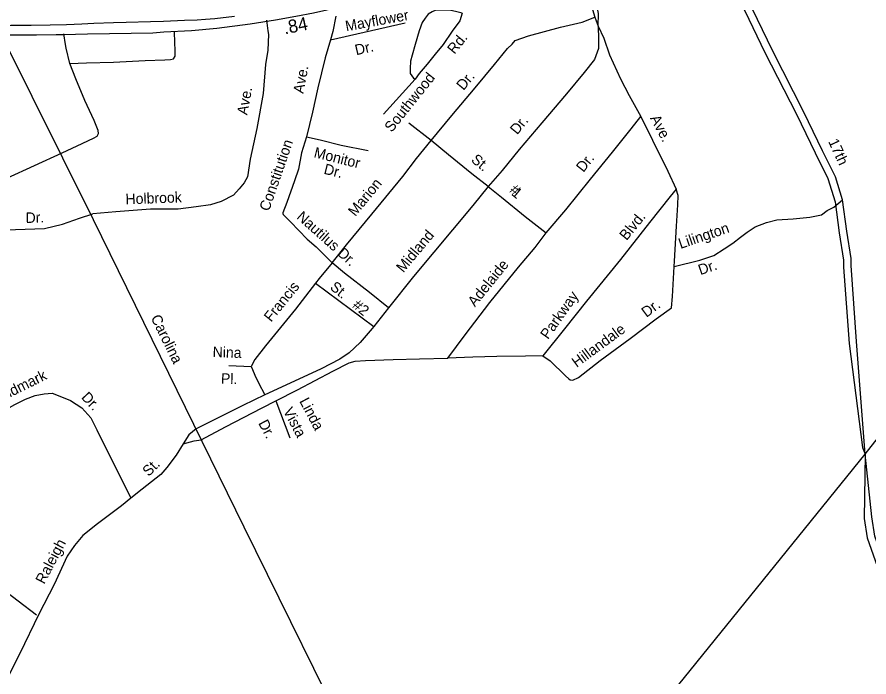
# Model space of a CAD drawing. Extents: x 1945482 to 2853149, y 66427 to 1015778.
# Drawn here: x 2322371 to 2327684, y 158399 to 162514 of the extents above; entities that cross this region are included whole.
import ezdxf

# ---------------------------------------------------------------- set-up
doc = ezdxf.new("R2010")
doc.units = 0
for name, color, linetype in [('Old_Level_10', 7, 'Continuous'), ('Old_Level_17', 7, 'Continuous'), ('Old_Level_28', 7, 'Continuous'), ('Old_Level_35', 7, 'Continuous'), ('Old_Level_6', 7, 'Continuous')]:
    doc.layers.add(name, color=color, linetype=linetype)

msp = doc.modelspace()

# ---------------------------------------------------------------- linework, layer by layer
at = {"layer": 'Old_Level_28'}
for points in [[(2322274.2, 162403.6), (2322493.2, 162403.7), (2322614.4, 162406), (2322660, 162405.2), (2322809.8, 162408.3), (2322946.8, 162411), (2323218.4, 162416.1), (2323286.5, 162420.7), (2323458.9, 162430.4), (2323617.9, 162444.6), (2323824.1, 162470.9), (2323983.9, 162497.2), (2324109.1, 162519.2), (2324220.6, 162541.2), (2324302.5, 162559.4), (2324416.7, 162587.1), (2324518.3, 162612.7), (2324652.4, 162643.9), (2324885.1, 162699.2), (2325782.7, 162917.2), (2325971.8, 162961.9), (2326075, 162985.9), (2326470.4, 163089.7), (2326603.6, 163122.2)], [(2323726.7, 162518.2), (2323603.7, 162502.6), (2323546, 162498.1), (2323494.2, 162494.5), (2323414.3, 162491.4), (2323283.9, 162485.3), (2323203.4, 162484.1), (2323051.5, 162479.3), (2322972, 162478.1), (2322850.2, 162474.1), (2322774.8, 162468.5), (2322680.3, 162466.1), (2322576.8, 162463.7), (2322458.2, 162462.1), (2322332.2, 162460.5), (2322246.4, 162459.6)], [(2326323.2, 154166.7), (2325919.8, 154964.8), (2325850.8, 155114.4), (2325269, 156315.9), (2325078.2, 156702.5), (2324513.4, 157860.8), (2323787.5, 159333.1), (2322848.6, 161249.8), (2322274.2, 162403.6)]]:
    msp.add_lwpolyline(points, dxfattribs=at)
at = {"layer": 'Old_Level_35'}
for p, q in [((2323926.1, 162495.4), (2323935.4, 162428.2)), ((2325975, 162512.3), (2325995.2, 162456.9)), ((2322674, 162342.5), (2322663.1, 162410)), ((2323355.2, 162354.6), (2323353.8, 162422.2)), ((2324953.2, 161743.6), (2324814.7, 161852))]:
    msp.add_line(p, q, dxfattribs=at)
for points in [[(2327661.6, 159787.7), (2328015.7, 160240.9), (2328136.2, 160403.3), (2328219.7, 160533.2), (2328252.1, 160635.2), (2328368, 161075.9), (2328479.3, 161582.1), (2328493.2, 161628.5), (2328530.3, 161688.8), (2328613.7, 161776.9), (2329642.9, 162918.1), (2329795.9, 163095.4), (2329860.8, 163216), (2329930.3, 163420.1), (2329953.5, 163666), (2329953.5, 163916.1)], [(2327661.6, 159787.7), (2327607.4, 160490), (2327573.1, 160964.6), (2327573.1, 161009.2), (2327546.3, 161179), (2327520.2, 161373.2), (2327474.9, 161518.4), (2327394.6, 161679.2), (2327278.5, 161920.4), (2327082.2, 162304.6), (2326957.2, 162563.6), (2326651.2, 163133.8)], [(2326604.5, 163122.6), (2326910.5, 162552.4), (2327035.5, 162293.4), (2327231.8, 161909.2), (2327347.9, 161668), (2327428.2, 161507.2), (2327473.5, 161361.9), (2327499.6, 161167.7), (2327526.4, 160998), (2327526.4, 160953.3), (2327560.7, 160478.8), (2327644.4, 159830.3), (2327661.6, 159787.7)], [(2325867.3, 162876), (2325889.6, 162804.9), (2325933.7, 162652.7), (2325975, 162512.3)], [(2325995.2, 162456.9), (2325998.1, 162535.2), (2325983.2, 162612.7), (2325942.3, 162783), (2325920.2, 162886.2), (2325919.6, 162888.2)], [(2325147.6, 162538), (2325114.2, 162546.9), (2325067.3, 162555.8), (2325029.4, 162555.8), (2324982.5, 162555.8), (2324960.2, 162546.9), (2324935.7, 162531.3), (2324915.6, 162506.7), (2324897.7, 162479.9), (2324879.9, 162428.5), (2324853.1, 162343.7), (2324835.3, 162276.7), (2324824.1, 162238.7), (2324821.9, 162194), (2324821.9, 162162.8), (2324844.2, 162133.7), (2324853.1, 162127)], [(2324358.8, 162519.4), (2324340.2, 162423.6), (2324324.9, 162371.1)], [(2325147.6, 162538), (2325132, 162491.1), (2325085.2, 162426.3), (2325029.4, 162343.7), (2324978.1, 162283.4), (2324929, 162220.8), (2324879.9, 162162.8), (2324853.1, 162127)], [(2324953.2, 161743.6), (2325082.9, 161900.7), (2325228.4, 162072.5), (2325348.7, 162217.4), (2325430.7, 162318.4), (2325459.4, 162345.8), (2325478.6, 162368.6), (2325561.5, 162395.8), (2325761.5, 162451.6), (2325896.1, 162482.9), (2325975, 162512.3)], [(2324324.9, 162371.1), (2324792.2, 162476.9)], [(2325995.2, 162456.9), (2325998.4, 162377), (2325996.9, 162316.9), (2325973.6, 162250), (2325908.6, 162167.3), (2325798, 162035), (2325644.9, 161855), (2325503.5, 161687.2), (2325396.8, 161557), (2325308.5, 161457.3)], [(2325995.2, 162456.9), (2326030.4, 162382.2), (2326066.3, 162277.6), (2326134.3, 162128.3), (2326188.6, 162024.5), (2326261.7, 161893.1)], [(2323935.4, 162428.2), (2323938.5, 162405.4), (2323934.5, 162307.5), (2323920, 162219), (2323905.2, 162036.2), (2323865.9, 161818.4), (2323825.6, 161626.8), (2323807.6, 161518.1), (2323787.1, 161479.2), (2323756.7, 161442.2), (2323720.2, 161402.7), (2323643.7, 161363.6), (2323576.5, 161342.9), (2323487.1, 161329.5), (2323375.4, 161316.9), (2323203.4, 161316.3), (2322986.2, 161299.5), (2322842.6, 161286)], [(2322699.5, 162224.5), (2322677.7, 162319.8), (2322674, 162342.5)], [(2322699.5, 162224.5), (2322803.4, 162228.6), (2322973.2, 162233.4), (2323170.7, 162243.1), (2323292.6, 162248), (2323328.7, 162249.4), (2323346.5, 162254), (2323357.7, 162270.6), (2323356.3, 162304.6), (2323355.2, 162354.6)], [(2324324.9, 162371.1), (2324292.5, 162259.6), (2324246.1, 162071.7), (2324214, 161920.4), (2324176.1, 161766.7)], [(2322651.4, 161666.3), (2322745.8, 161710.1), (2322847.9, 161758.1), (2322871.4, 161771.2), (2322878.6, 161787.5), (2322875.9, 161805.5), (2322851.4, 161868.5), (2322792.6, 161994.2), (2322737.1, 162127.9), (2322699.5, 162224.5)], [(2324853.1, 162127), (2324656.8, 161908.2)], [(2325670.1, 161167.7), (2325794.4, 161312.8), (2325947, 161502.6), (2326084.4, 161672.1), (2326200.8, 161816.9), (2326261.7, 161893.1)], [(2326261.7, 161893.1), (2326333.5, 161746), (2326429.1, 161553.8), (2326481.8, 161439.7)], [(2324176.1, 161766.7), (2324145.9, 161667.7), (2324126, 161564.8), (2324100.7, 161491.6), (2324054.1, 161357.8), (2324028.8, 161292.8), (2324029, 161288.9), (2324031.2, 161282.7), (2324077, 161236.6), (2324181.3, 161128.9), (2324237.1, 161080.8), (2324337.2, 160980.8)], [(2324176.1, 161766.7), (2324260.9, 161748), (2324392.1, 161715.1), (2324561.5, 161682.1)], [(2324337.2, 160980.8), (2324426.6, 161092.6), (2324583.1, 161284.6), (2324777.9, 161520.4), (2324861.5, 161632), (2324953.2, 161743.6)], [(2325308.5, 161457.3), (2325207.6, 161535.4), (2325062.7, 161655.7), (2324953.2, 161743.6)], [(2322133.2, 161430.1), (2322651.4, 161666.3)], [(2325308.5, 161457.3), (2325213.4, 161339.7), (2324844.6, 160896.8), (2324688.3, 160700.6)], [(2325308.5, 161457.3), (2325393.2, 161390.8), (2325540, 161270.6), (2325670.1, 161167.7)], [(2326481.8, 161439.7), (2326443.6, 161394.3), (2326315.7, 161233.3), (2326134.9, 161002), (2325923, 160741.6), (2325786, 160570.1), (2325650.6, 160400.6)], [(2326469.4, 160958.3), (2326471.4, 160991.3), (2326484.7, 161209.8), (2326491.6, 161342.3), (2326495.2, 161400.2), (2326481.8, 161439.7)], [(2326469.4, 160958.3), (2326628.6, 160998.2), (2326717.7, 161026.8), (2326781.3, 161068.2), (2326835.4, 161103.2), (2326883.2, 161141.5), (2326924.5, 161173.3), (2326975.4, 161205.2), (2327045.5, 161233.8), (2327109.1, 161249.7), (2327210.9, 161256.1), (2327316, 161265.7), (2327389.1, 161281.6), (2327424.2, 161307.1), (2327465.5, 161329.3), (2327520.2, 161373.2)], [(2322190.4, 161182), (2322362.1, 161188.8), (2322542, 161195.9), (2322655.1, 161222.4), (2322759.6, 161260.7), (2322842.6, 161286)], [(2325056.8, 160387), (2325165.3, 160531.4), (2325319.1, 160733.8), (2325498.7, 160954.8), (2325601.8, 161077.1), (2325670.1, 161167.7)], [(2324337.2, 160980.8), (2324255, 160883.7), (2324232.4, 160854.1)], [(2324688.3, 160700.6), (2324568.6, 160796), (2324413.5, 160917.8), (2324337.2, 160980.8)], [(2326453, 160700.5), (2326458.1, 160770.6), (2326469.4, 160958.3)], [(2324232.4, 160854.1), (2324108.4, 160691.8), (2323919.5, 160464.1), (2323855, 160377.5), (2323830.5, 160334.9)], [(2324232.4, 160854.1), (2324595.5, 160585)], [(2324688.3, 160700.6), (2324595.5, 160585)], [(2325650.6, 160400.6), (2325695.8, 160370.2), (2325791.4, 160276.2), (2325812.2, 160257), (2325820.6, 160251.4), (2325836.4, 160249.8), (2325873.8, 160267.3), (2326007.8, 160372.7), (2326194.4, 160510.1), (2326357.5, 160632.7), (2326453, 160700.5)], [(2324595.5, 160585), (2324585.4, 160572.5), (2324510.7, 160485.5), (2324443.3, 160420.8), (2324384.9, 160380.4), (2324267.2, 160320), (2324074.8, 160230.3), (2323915.5, 160158)], [(2323984.7, 160121.1), (2324120.3, 160190.1), (2324339.9, 160306.8), (2324441.9, 160356.7), (2324479.2, 160368.4), (2324543.4, 160372.9), (2324717.1, 160377.8), (2324881, 160382.3), (2325056.8, 160387)], [(2325650.6, 160400.6), (2325542.6, 160400.3), (2325362.6, 160397.1), (2325212.7, 160393.1), (2325056.8, 160387)], [(2323691.3, 160340.4), (2323830.5, 160334.9)], [(2323830.5, 160334.9), (2323839.3, 160316.8), (2323854.5, 160281.7), (2323876.5, 160232.3), (2323915.5, 160158)], [(2322137.2, 160010.5), (2322209.3, 160032.8), (2322289.6, 160061.3), (2322357, 160097.6), (2322424.3, 160131.3), (2322483.9, 160154.6), (2322541, 160165), (2322590.2, 160167.6), (2322636.8, 160149.4), (2322704.2, 160123.5), (2322774.2, 160076.8), (2322831.2, 160014.6), (2322867.5, 159939.4), (2323080.5, 159513.1)], [(2323915.5, 160158), (2323780, 160090.7), (2323632.8, 160018.9), (2323487.7, 159946.8)], [(2323518.3, 159878.1), (2323671.3, 159958.4), (2323898.7, 160077.3), (2323984.7, 160121.1)], [(2323984.7, 160121.1), (2324071.9, 159889.1)], [(2323487.7, 159946.8), (2323441.3, 159909.2), (2323407.4, 159851.8)], [(2323407.4, 159851.8), (2323364.2, 159782.1), (2323305.2, 159705.6), (2323266.9, 159662.1), (2323150.5, 159569.5), (2323080.5, 159513.1)], [(2323407.4, 159851.8), (2323474.6, 159870.5), (2323518.3, 159878.1)], [(2325107.4, 156633.7), (2327661.6, 159787.7)], [(2327661.6, 159787.7), (2327655.6, 159386.8), (2327674.2, 159266.1), (2327748.3, 159055.1), (2327868.9, 158827.7), (2328035.7, 158600.4), (2328309.3, 158308.2), (2329052.6, 157606.7), (2328356, 158319.4), (2328082.4, 158611.6), (2327915.6, 158839), (2327795, 159066.3), (2327720.8, 159277.4), (2327702.3, 159398), (2327661.6, 159787.7)], [(2322492.2, 158784.9), (2322261.6, 158958.7), (2322129.5, 159078), (2322038.8, 159176.5), (2321976.6, 159295.8), (2321932.5, 159399.5), (2321914.4, 159518.8), (2321911.5, 159664)], [(2323080.5, 159513.1), (2323022.6, 159466.3), (2322872.8, 159354.4), (2322781.8, 159280.9), (2322728.2, 159218.7), (2322682.8, 159152.9), (2322601.9, 158975.5), (2322507.2, 158789.9), (2322388.9, 158545), (2322306.9, 158385.8), (2322263.1, 158331.9), (2322217, 158286.1), (2322162.3, 158247.9), (2322077.8, 158210.7), (2321966.7, 158190.2), (2321843.2, 158177.5), (2321741.5, 158167.2), (2321629.2, 158176.9), (2321544.5, 158195.5), (2321433.2, 158221), (2321339.8, 158257.3)]]:
    msp.add_lwpolyline(points, dxfattribs=at)

# ---------------------------------------------------------------- texts
at = {"layer": 'Old_Level_10'}
for s, height, rotation, p in [('Mayflower', 65.62, 10.3109, (2324424.3, 162424.9)), ('Rd.', 65.62, 50.8878, (2325098.9, 162278.3)), ('Dr.', 65.62, 13.122, (2324486.4, 162275.3)), ('Ave.', 65.62, 79.3207, (2324156.4, 162033.8)), ('Southwood', 65.62, 51.4294, (2324708, 161791.1)), ('Dr.', 65.62, 50.3751, (2325155.5, 162052.3)), ('Ave.', 65.62, 79.3207, (2323806.2, 161899.8)), ('Dr.', 65.62, 50.8214, (2325490.3, 161776.2)), ('Ave.', 65.62, 297.9192, (2326317.6, 161883.3)), ('17th', 65.62, 294.6018, (2327429.1, 161738)), ('Constitution', 65.617, 70.9128, (2323941.9, 161298.8)), ('Monitor', 65.62, 345.9388, (2324217.8, 161640.4)), ('St.         1', 65.617, 320.4841, (2325198.3, 161615.8)), ('Dr.', 65.62, 51.6493, (2325903.3, 161541.5)), ('Dr.', 65.62, 345.9388, (2324279.9, 161537.4)), ('Marion', 65.62, 50.6958, (2324480.5, 161266.7)), ('#', 65.6, 320.978, (2325437.5, 161425.8)), ('Holbrook', 65.62, 2.0825, (2323048.3, 161345.8)), ('Dr.', 65.62, 2.0163, (2322424.9, 161229.2)), ('Nautilus Dr.', 65.617, 318.2251, (2324110, 161261.1)), ('Blvd.', 65.62, 50.7929, (2326172.5, 161116.6)), ('Midland', 65.62, 50.2174, (2324779.9, 160915.9)), ('Lilington', 65.62, 18.7549, (2326509.2, 161067.5)), ('Adelaide', 65.62, 51.0257, (2325226.8, 160702.9)), ('Dr.', 65.62, 18.7549, (2326632.7, 160904)), ('Francis', 65.62, 51.0876, (2323955.7, 160607.9)), ('St.   #2', 65.62, 320.8352, (2324317.6, 160821.2)), ('Parkway', 65.62, 54.8119, (2325682.7, 160499.8)), ('Dr.', 65.62, 36.9966, (2326296.6, 160637.7)), ('Hillandale', 65.62, 36.3598, (2325861.1, 160325.8)), ('Nina', 65.62, 358.2366, (2323589.9, 160393.5)), ('Landmark', 65.62, 26.385, (2322213, 160084.8)), ('Pl.', 65.62, 358.2366, (2323641.8, 160227.7)), ('Dr.', 65.62, 313.126, (2322767.7, 160139.4)), ('Linda', 65.62, 297.8355, (2324129.8, 160119.3)), ('Vista', 65.62, 297.8355, (2324028.6, 160058.1)), ('Dr.', 65.62, 297.8355, (2323873.7, 159982.1)), ('St.', 65.62, 44.8492, (2323191.8, 159645.4)), ('Raleigh', 65.62, 62.2898, (2322540.2, 158973.3))]:
    msp.add_text(s, height=height, rotation=rotation, dxfattribs=at).set_placement(p)
at = {"layer": 'Old_Level_17'}
msp.add_text('.84', height=82.02, rotation=11.5229, dxfattribs=at).set_placement((2324040.8, 162405.5))
at = {"layer": 'Old_Level_6'}
msp.add_text('Carolina', height=65.62, rotation=296.2419, dxfattribs=at).set_placement((2323203.3, 160638.9))

doc.saveas('drawing.dxf')
